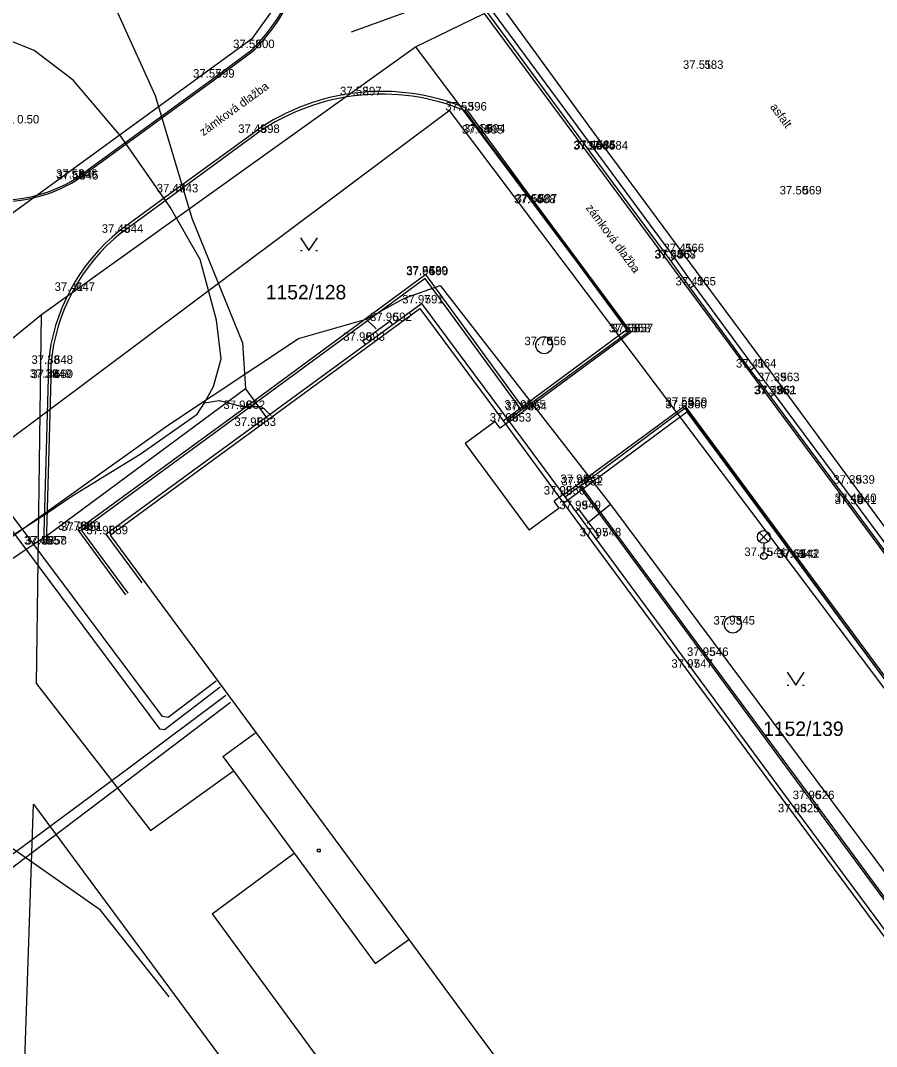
# Model space of a CAD drawing. Extents: x -609709 to -609357, y -1051535 to -1051131.
# Drawn here: x -609595.44 to -609570.23, y -1051331.13 to -1051300.92 of the extents above; entities that cross this region are included whole.
import ezdxf

# ---------------------------------------------------------------- set-up
doc = ezdxf.new("R2010")
doc.units = 0
for name, color, linetype in [('Vrstva 1', 7, 'Continuous'), ('Vrstva 10', 7, 'Continuous'), ('Vrstva 12', 7, 'Continuous'), ('Vrstva 15', 7, 'Continuous'), ('Vrstva 18', 7, 'Continuous'), ('Vrstva 19', 7, 'Continuous'), ('Vrstva 2', 7, 'Continuous'), ('Vrstva 3', 7, 'Continuous'), ('Vrstva 4', 7, 'Continuous'), ('Vrstva 5', 7, 'Continuous'), ('Vrstva 7', 7, 'Continuous'), ('Vrstva 9', 7, 'Continuous')]:
    doc.layers.add(name, color=color, linetype=linetype)

msp = doc.modelspace()

# ---------------------------------------------------------------- linework, layer by layer
at = {"layer": 'Vrstva 1'}
for p, q in [((-609588.61, -1051301.73), (-609588.61, -1051301.73)), ((-609575.39, -1051302.34), (-609575.39, -1051302.34)), ((-609589.79, -1051302.6), (-609589.79, -1051302.6)), ((-609585.46, -1051303.12), (-609585.46, -1051303.12)), ((-609582.36, -1051303.57), (-609582.36, -1051303.57)), ((-609588.46, -1051304.23), (-609588.46, -1051304.23)), ((-609581.87, -1051304.25), (-609581.87, -1051304.25)), ((-609581.81, -1051304.22), (-609581.81, -1051304.22)), ((-609578.58, -1051304.72), (-609578.58, -1051304.72)), ((-609578.56, -1051304.7), (-609578.56, -1051304.7)), ((-609578.2, -1051304.72), (-609578.2, -1051304.72)), ((-609593.83, -1051305.55), (-609593.83, -1051305.55)), ((-609593.8, -1051305.6), (-609593.8, -1051305.6)), ((-609590.86, -1051305.98), (-609590.86, -1051305.98)), ((-609572.5, -1051306.04), (-609572.5, -1051306.04)), ((-609580.33, -1051306.3), (-609580.33, -1051306.3)), ((-609580.29, -1051306.28), (-609580.29, -1051306.28)), ((-609592.48, -1051307.17), (-609592.48, -1051307.17)), ((-609576.2, -1051307.93), (-609576.2, -1051307.93)), ((-609576.18, -1051307.92), (-609576.18, -1051307.92)), ((-609575.96, -1051307.74), (-609575.96, -1051307.74)), ((-609583.51, -1051308.4), (-609583.51, -1051308.4)), ((-609583.5, -1051308.42), (-609583.5, -1051308.42)), ((-609593.9, -1051308.88), (-609593.9, -1051308.88)), ((-609575.61, -1051308.72), (-609575.61, -1051308.72)), ((-609583.63, -1051309.25), (-609583.63, -1051309.25)), ((-609584.57, -1051309.77), (-609584.57, -1051309.77)), ((-609577.54, -1051310.1), (-609577.54, -1051310.1)), ((-609577.46, -1051310.1), (-609577.46, -1051310.1)), ((-609585.36, -1051310.35), (-609585.36, -1051310.35)), ((-609580.02, -1051310.48), (-609580.02, -1051310.48)), ((-609594.55, -1051311.03), (-609594.55, -1051311.03)), ((-609573.83, -1051311.14), (-609573.83, -1051311.14)), ((-609594.6, -1051311.44), (-609594.6, -1051311.44)), ((-609594.55, -1051311.45), (-609594.55, -1051311.45)), ((-609573.15, -1051311.54), (-609573.15, -1051311.54)), ((-609573.27, -1051311.93), (-609573.27, -1051311.93)), ((-609573.24, -1051311.92), (-609573.24, -1051311.92)), ((-609588.89, -1051312.36), (-609588.89, -1051312.36)), ((-609580.62, -1051312.35), (-609580.62, -1051312.35)), ((-609580.59, -1051312.4), (-609580.59, -1051312.4)), ((-609575.88, -1051312.34), (-609575.88, -1051312.34)), ((-609575.87, -1051312.27), (-609575.87, -1051312.27)), ((-609581.05, -1051312.73), (-609581.05, -1051312.73)), ((-609588.57, -1051312.86), (-609588.57, -1051312.86)), ((-609578.97, -1051314.54), (-609578.97, -1051314.54)), ((-609578.94, -1051314.61), (-609578.94, -1051314.61)), ((-609570.93, -1051314.56), (-609570.93, -1051314.56)), ((-609579.46, -1051314.88), (-609579.46, -1051314.88)), ((-609570.88, -1051315.1), (-609570.88, -1051315.1)), ((-609570.88, -1051315.16), (-609570.88, -1051315.16)), ((-609579, -1051315.31), (-609579, -1051315.31)), ((-609593.76, -1051315.92), (-609593.76, -1051315.92)), ((-609593.68, -1051315.95), (-609593.68, -1051315.95)), ((-609592.93, -1051316.05), (-609592.93, -1051316.05)), ((-609578.4, -1051316.11), (-609578.4, -1051316.11)), ((-609594.77, -1051316.35), (-609594.77, -1051316.35)), ((-609594.73, -1051316.35), (-609594.73, -1051316.35)), ((-609573.55, -1051316.69), (-609573.55, -1051316.69)), ((-609572.62, -1051316.75), (-609572.62, -1051316.75)), ((-609572.56, -1051316.74), (-609572.56, -1051316.74)), ((-609574.46, -1051318.71), (-609574.46, -1051318.71)), ((-609575.24, -1051319.63), (-609575.24, -1051319.63)), ((-609575.7, -1051319.98), (-609575.7, -1051319.98)), ((-609572.12, -1051323.85), (-609572.12, -1051323.85)), ((-609572.56, -1051324.24), (-609572.56, -1051324.24))]:
    msp.add_line(p, q, dxfattribs=at)
at = {"layer": 'Vrstva 10'}
for p, q in [((-609588.6, -1051301.43), (-609587.27, -1051299.57)), ((-609583.81, -1051301.69), (-609581.79, -1051300.71)), ((-609581.79, -1051300.71), (-609506.66, -1051402.14)), ((-609597.12, -1051307.63), (-609588.6, -1051301.43)), ((-609594.83, -1051309.58), (-609583.81, -1051301.69)), ((-609583.81, -1051301.69), (-609577.57, -1051310.01)), ((-609587.2, -1051307.315), (-609586.95, -1051307.69)), ((-609586.95, -1051307.69), (-609586.7, -1051307.315)), ((-609587.2, -1051307.69), (-609587.15, -1051307.69)), ((-609586.75, -1051307.69), (-609586.7, -1051307.69)), ((-609592.8, -1051316.08), (-609583.68, -1051309.4)), ((-609583.68, -1051309.4), (-609581.23, -1051312.71)), ((-609596.25, -1051310.74), (-609594.83, -1051309.58)), ((-609594.97, -1051320.45), (-609594.83, -1051309.58)), ((-609581.23, -1051312.71), (-609577.57, -1051310.01)), ((-609579.45, -1051315.13), (-609575.82, -1051312.44)), ((-609575.82, -1051312.44), (-609562.6, -1051330.34)), ((-609581.23, -1051312.71), (-609579.45, -1051315.13)), ((-609579.45, -1051315.13), (-609572.88, -1051324.02)), ((-609592.8, -1051316.08), (-609588.51, -1051321.89)), ((-609572.86, -1051320.115), (-609572.61, -1051320.49)), ((-609572.61, -1051320.49), (-609572.36, -1051320.115)), ((-609594.97, -1051320.45), (-609591.62, -1051324.77)), ((-609572.86, -1051320.49), (-609572.81, -1051320.49)), ((-609572.41, -1051320.49), (-609572.36, -1051320.49)), ((-609589.49, -1051322.59), (-609588.51, -1051321.89)), ((-609588.51, -1051321.89), (-609584.01, -1051327.98)), ((-609589.49, -1051322.59), (-609589.17, -1051323.02)), ((-609591.62, -1051324.77), (-609589.17, -1051323.02)), ((-609589.17, -1051323.02), (-609587.38, -1051325.44)), ((-609597.16, -1051385.07), (-609595.06, -1051324)), ((-609595.06, -1051324), (-609556.61, -1051376.01)), ((-609572.88, -1051324.02), (-609566.22, -1051333.03)), ((-609589.8, -1051327.23), (-609587.38, -1051325.44)), ((-609587.38, -1051325.44), (-609585, -1051328.69)), ((-609586.695, -1051325.325), (-609586.62, -1051325.325)), ((-609586.695, -1051325.4), (-609586.695, -1051325.325)), ((-609586.62, -1051325.4), (-609586.695, -1051325.4)), ((-609586.62, -1051325.325), (-609586.62, -1051325.4)), ((-609589.8, -1051327.23), (-609580.95, -1051339.28)), ((-609585, -1051328.69), (-609584.01, -1051327.98)), ((-609584.01, -1051327.98), (-609581.99, -1051330.72)), ((-609581.99, -1051330.72), (-609577.82, -1051336.36))]:
    msp.add_line(p, q, dxfattribs=at)
at = {"layer": 'Vrstva 12'}
for points in [[(-609615.546, -1051325.052), (-609614.108, -1051326.974), (-609589.099, -1051308.266), (-609582.815, -1051303.565), (-609514.844, -1051393.856), (-609499.807, -1051382.785), (-609467.693, -1051377.467)], [(-609585.26, -1051309.71), (-609584.13, -1051309.1), (-609583.08, -1051308.72), (-609578.07, -1051315.17), (-609578.752, -1051315.732)], [(-609611.146, -1051321.543), (-609608.58, -1051322.92), (-609606.77, -1051324.03), (-609605.35, -1051324.21), (-609598.98, -1051319.18), (-609597.27, -1051317.23), (-609591.09, -1051312.83), (-609587.26, -1051310.28), (-609585.26, -1051309.71), (-609584.965, -1051309.999)], [(-609578.07, -1051315.17), (-609567.26, -1051329.65), (-609568.072, -1051330.196)]]:
    msp.add_lwpolyline(points, dxfattribs=at)
at = {"layer": 'Vrstva 15'}
for points in [[(-609590.03, -1051312.18), (-609589.76, -1051311.7), (-609589.53, -1051310.88), (-609589.67, -1051309.74), (-609590.15, -1051307.96), (-609591.04, -1051306.42), (-609592.5, -1051304.31), (-609593.89, -1051302.67), (-609595.04, -1051301.8), (-609596.35, -1051301.28), (-609597.56, -1051301.3), (-609599.65, -1051302.04), (-609600.19, -1051302.19), (-609606.15, -1051303.02), (-609606.65, -1051303), (-609609.43, -1051302.64), (-609610.87, -1051301.83), (-609612.03, -1051300.58), (-609613.35, -1051299.02), (-609614.15, -1051297.61), (-609615.07, -1051296.33), (-609616.17, -1051296.89)], [(-609613.57, -1051297.39), (-609610.53, -1051300.86), (-609606.14, -1051302.33), (-609601.51, -1051301.54), (-609595.96, -1051298.44), (-609593.36, -1051298.96), (-609591.48, -1051303.13), (-609590.4, -1051306.74), (-609588.91, -1051310.41), (-609588.82, -1051311.77), (-609588.19, -1051312.627)], [(-609588.82, -1051311.77), (-609594.6, -1051316.05), (-609596.4, -1051317.24), (-609597.23, -1051322.04), (-609597.58, -1051330.03), (-609597.74, -1051335.22)], [(-609591.07, -1051329.67), (-609593.09, -1051327.12), (-609596.69, -1051324.61), (-609597.37, -1051324.04), (-609598.02, -1051322.6), (-609598.17, -1051321.64), (-609597.8, -1051319.16), (-609597.17, -1051317.27), (-609596.76, -1051316.77), (-609594.67, -1051315.43), (-609593.9, -1051314.91), (-609591.92, -1051313.69), (-609590.24, -1051312.51), (-609590.03, -1051312.18), (-609589.59, -1051312.11), (-609588.92, -1051312.29), (-609588.35, -1051312.29), (-609588.06, -1051312.55)]]:
    msp.add_lwpolyline(points, dxfattribs=at)
at = {"layer": 'Vrstva 18'}
msp.add_lwpolyline([(-609582.89, -1051300.23), (-609585.708, -1051301.258)], dxfattribs=at)
at = {"layer": 'Vrstva 19'}
for points in [[(-609589.68, -1051320.38), (-609591.1, -1051321.45), (-609591.26, -1051321.42), (-609595.66, -1051315.54), (-609599.29, -1051310.59), (-609603.57, -1051304.6), (-609603.53, -1051304.45), (-609597.5, -1051300.05), (-609589.44, -1051294.18), (-609579.1, -1051286.55), (-609565.69, -1051276.62), (-609561.84, -1051273.9), (-609561.08, -1051273.38), (-609561.07, -1051273.26), (-609565.31, -1051267.81), (-609569, -1051263.05), (-609568.98, -1051262.9), (-609566.12, -1051260.7)], [(-609561.81, -1051273.58), (-609564.02, -1051275.2), (-609565.73, -1051276.44), (-609579.25, -1051286.33), (-609589.6, -1051294), (-609597.83, -1051299.97), (-609603.9, -1051304.33), (-609603.93, -1051304.5), (-609599.56, -1051310.67), (-609595.87, -1051315.71), (-609591.35, -1051321.78), (-609591.2, -1051321.8), (-609589.56, -1051320.54)], [(-609589.4, -1051320.8), (-609592.21, -1051322.91), (-609598.22, -1051327.36), (-609602.54, -1051330.5), (-609608.92, -1051329.35), (-609617.28, -1051327.84), (-609624.2, -1051326.53), (-609628.88, -1051319.66)], [(-609629.15, -1051319.84), (-609624.31, -1051326.87), (-609617.38, -1051328.14), (-609608.98, -1051329.67), (-609602.4, -1051330.86), (-609598.06, -1051327.65), (-609592.07, -1051323.12), (-609589.26, -1051320.99)]]:
    msp.add_lwpolyline(points, dxfattribs=at)
at = {"layer": 'Vrstva 4'}
for p, q in [((-609575.28, -1051319.66), (-609578.98, -1051314.64)), ((-609593.648, -1051315.937), (-609592.287, -1051317.781)), ((-609572.16, -1051323.88), (-609575.28, -1051319.66)), ((-609569.24, -1051327.85), (-609572.16, -1051323.88))]:
    msp.add_line(p, q, dxfattribs=at)
for points in [[(-609569.78, -1051291.945), (-609575.052, -1051295.767), (-609578.513, -1051298.267), (-609581.715, -1051300.651), (-609578.673, -1051304.783), (-609576.293, -1051308.002), (-609575.723, -1051308.802), (-609573.942, -1051311.224), (-609573.352, -1051312.004), (-609570.993, -1051315.183), (-609567.262, -1051320.233), (-609564.292, -1051324.224), (-609561.303, -1051328.252), (-609560.734, -1051329.062), (-609558.952, -1051331.474)], [(-609569.81, -1051292.14), (-609574.97, -1051295.88), (-609578.43, -1051298.38), (-609581.52, -1051300.68), (-609578.56, -1051304.7), (-609576.18, -1051307.92), (-609575.61, -1051308.72), (-609573.83, -1051311.14), (-609573.24, -1051311.92), (-609570.88, -1051315.1), (-609567.15, -1051320.15), (-609564.18, -1051324.14), (-609561.19, -1051328.17), (-609560.62, -1051328.98), (-609558.84, -1051331.39)], [(-609581.29, -1051300.49), (-609578.2, -1051304.72), (-609575.96, -1051307.74), (-609573.15, -1051311.54), (-609570.93, -1051314.56), (-609567.02, -1051319.88), (-609560.65, -1051328.46), (-609558.43, -1051331.45), (-609556.52, -1051334.05), (-609554.94, -1051336.21), (-609551.65, -1051340.58), (-609547.88, -1051345.71), (-609545.37, -1051349.12), (-609543.12, -1051352.14), (-609541.57, -1051354.24), (-609540.598, -1051355.492)], [(-609593.811, -1051305.573), (-609589.772, -1051302.624), (-609588.59, -1051301.753)], [(-609593.783, -1051305.615), (-609589.743, -1051302.665), (-609588.558, -1051301.791)], [(-609582.36, -1051303.57), (-609582.305, -1051303.53)], [(-609582.36, -1051303.57), (-609581.87, -1051304.25), (-609580.33, -1051306.3), (-609577.54, -1051310.1), (-609580.62, -1051312.35)], [(-609581.81, -1051304.22), (-609582.33, -1051303.496)], [(-609592.527, -1051307.106), (-609590.907, -1051305.915), (-609588.507, -1051304.165)], [(-609592.48, -1051307.17), (-609590.86, -1051305.98), (-609588.46, -1051304.23)], [(-609581.81, -1051304.22), (-609581.863, -1051304.26)], [(-609577.46, -1051310.1), (-609580.29, -1051306.28), (-609581.81, -1051304.22)], [(-609576.18, -1051307.92), (-609576.293, -1051308.002)], [(-609580.62, -1051312.35), (-609583.51, -1051308.4), (-609588.89, -1051312.36), (-609593.76, -1051315.92)], [(-609580.685, -1051312.397), (-609583.527, -1051308.512), (-609588.843, -1051312.425), (-609593.648, -1051315.937)], [(-609575.61, -1051308.72), (-609575.723, -1051308.802)], [(-609577.46, -1051310.1), (-609580.59, -1051312.4)], [(-609594.63, -1051311.023), (-609594.63, -1051311.45), (-609594.77, -1051316.35)], [(-609594.55, -1051311.03), (-609594.55, -1051311.45)], [(-609573.83, -1051311.14), (-609573.942, -1051311.224)], [(-609594.55, -1051311.45), (-609594.69, -1051316.351)], [(-609573.24, -1051311.92), (-609573.352, -1051312.004)], [(-609580.685, -1051312.397), (-609581.08, -1051312.69)], [(-609580.59, -1051312.4), (-609581.045, -1051312.737)], [(-609562.5, -1051330.33), (-609566.03, -1051325.54), (-609569.04, -1051321.5), (-609572.56, -1051316.74), (-609575.87, -1051312.27), (-609578.97, -1051314.54)], [(-609578.94, -1051314.61), (-609575.88, -1051312.34), (-609572.62, -1051316.75), (-609569.1, -1051321.53), (-609566.09, -1051325.58), (-609562.57, -1051330.32), (-609565.07, -1051332.2), (-609565.55, -1051331.51), (-609566.15, -1051331.94)], [(-609578.97, -1051314.54), (-609579.45, -1051314.894)], [(-609578.98, -1051314.64), (-609579.406, -1051314.953)], [(-609566.15, -1051331.94), (-609569.2, -1051327.82), (-609572.12, -1051323.85), (-609575.24, -1051319.63), (-609578.94, -1051314.61)], [(-609593.76, -1051315.92), (-609592.351, -1051317.828)]]:
    msp.add_lwpolyline(points, dxfattribs=at)
for centre, radius, start, end in [((-609592.522, -1051297.865), 5.529, 315.3278, 3.0577), ((-609592.522, -1051297.865), 5.579, 315.2876, 3.0998), ((-609584.804, -1051309.502), 6.496, 67.6113, 124.7391), ((-609584.804, -1051309.502), 6.416, 67.6113, 124.7391), ((-609596.044, -1051301.93), 4.323, 227.7545, 301.5297), ((-609596.044, -1051301.93), 4.273, 227.8165, 301.5028), ((-609588.943, -1051311.552), 5.711, 128.9116, 174.6818), ((-609588.943, -1051311.552), 5.631, 128.9116, 174.6818)]:
    msp.add_arc(centre, radius, start, end, dxfattribs=at)
at = {"layer": 'Vrstva 5'}
for p, q in [((-609573.682, -1051316.26), (-609573.417, -1051315.995)), ((-609573.682, -1051315.995), (-609573.417, -1051316.26)), ((-609573.55, -1051316.315), (-609573.55, -1051316.59))]:
    msp.add_line(p, q, dxfattribs=at)
for centre, radius in [((-609580.02, -1051310.48), 0.25), ((-609573.55, -1051316.127), 0.188), ((-609573.55, -1051316.69), 0.1), ((-609574.46, -1051318.71), 0.25)]:
    msp.add_circle(centre, radius, dxfattribs=at)
at = {"layer": 'Vrstva 9'}
for points in [[(-609592.93, -1051316.05), (-609583.63, -1051309.25), (-609581.05, -1051312.73)], [(-609585.281, -1051310.457), (-609585.36, -1051310.35), (-609584.57, -1051309.77), (-609584.49, -1051309.879)], [(-609581.464, -1051312.724), (-609582.35, -1051313.376)], [(-609581.316, -1051312.926), (-609581.464, -1051312.724)], [(-609581.05, -1051312.73), (-609581.316, -1051312.926)], [(-609581.05, -1051312.73), (-609579.46, -1051314.88)], [(-609582.35, -1051313.376), (-609580.464, -1051315.929)], [(-609579.46, -1051314.88), (-609579.726, -1051315.076)], [(-609579.46, -1051314.88), (-609575.7, -1051319.98), (-609572.56, -1051324.24), (-609569.69, -1051328.11), (-609566.11, -1051332.97)], [(-609579.578, -1051315.277), (-609579.726, -1051315.076)], [(-609579.578, -1051315.277), (-609580.464, -1051315.929)], [(-609578.499, -1051316.183), (-609578.4, -1051316.11), (-609579, -1051315.31), (-609579.093, -1051315.378)], [(-609592.93, -1051316.05), (-609591.873, -1051317.482)]]:
    msp.add_lwpolyline(points, dxfattribs=at)

# ---------------------------------------------------------------- texts
at = {"layer": 'Vrstva 10'}
for s, p in [('1152/128', (-609588.22, -1051309.13)), ('1152/139', (-609573.57, -1051321.99))]:
    msp.add_text(s, height=0.425, dxfattribs=at).set_placement(p)
at = {"layer": 'Vrstva 2'}
for s, p in [(' 600', (-609588.61, -1051301.73)), (' 583', (-609575.39, -1051302.34)), (' 599', (-609589.79, -1051302.6)), (' 597', (-609585.46, -1051303.12)), (' 596', (-609582.36, -1051303.57)), (' 598', (-609588.46, -1051304.23)), (' 595', (-609581.87, -1051304.25)), (' 594', (-609581.81, -1051304.22)), (' 586', (-609578.58, -1051304.72)), (' 585', (-609578.56, -1051304.7)), (' 584', (-609578.2, -1051304.72)), (' 646', (-609593.83, -1051305.55)), (' 645', (-609593.8, -1051305.6)), (' 643', (-609590.86, -1051305.98)), (' 569', (-609572.5, -1051306.04)), (' 588', (-609580.33, -1051306.3)), (' 587', (-609580.29, -1051306.28)), (' 644', (-609592.48, -1051307.17)), (' 568', (-609576.2, -1051307.93)), (' 567', (-609576.18, -1051307.92)), (' 566', (-609575.96, -1051307.74)), (' 589', (-609583.51, -1051308.4)), (' 590', (-609583.5, -1051308.42)), (' 647', (-609593.9, -1051308.88)), (' 565', (-609575.61, -1051308.72)), (' 591', (-609583.63, -1051309.25)), (' 592', (-609584.57, -1051309.77)), (' 593', (-609585.36, -1051310.35)), (' 558', (-609577.54, -1051310.1)), (' 557', (-609577.46, -1051310.1)), (' 556', (-609580.02, -1051310.48)), (' 648', (-609594.55, -1051311.03)), (' 564', (-609573.83, -1051311.14)), (' 649', (-609594.6, -1051311.44)), (' 650', (-609594.55, -1051311.45)), (' 563', (-609573.15, -1051311.54)), (' 562', (-609573.27, -1051311.93)), (' 561', (-609573.24, -1051311.92)), (' 662', (-609588.89, -1051312.36)), (' 555', (-609580.62, -1051312.35)), (' 554', (-609580.59, -1051312.4)), (' 560', (-609575.88, -1051312.34)), (' 559', (-609575.87, -1051312.27)), (' 553', (-609581.05, -1051312.73)), (' 663', (-609588.57, -1051312.86)), (' 551', (-609578.97, -1051314.54)), (' 552', (-609578.94, -1051314.61)), (' 539', (-609570.93, -1051314.56)), (' 550', (-609579.46, -1051314.88)), (' 540', (-609570.88, -1051315.1)), (' 541', (-609570.88, -1051315.16)), (' 549', (-609579, -1051315.31)), (' 660', (-609593.76, -1051315.92)), (' 661', (-609593.68, -1051315.95)), (' 659', (-609592.93, -1051316.05)), (' 548', (-609578.4, -1051316.11)), (' 657', (-609594.77, -1051316.35)), (' 658', (-609594.73, -1051316.35)), (' 544', (-609573.55, -1051316.69)), (' 543', (-609572.62, -1051316.75)), (' 542', (-609572.56, -1051316.74)), (' 545', (-609574.46, -1051318.71)), (' 546', (-609575.24, -1051319.63)), (' 547', (-609575.7, -1051319.98)), (' 526', (-609572.12, -1051323.85)), (' 525', (-609572.56, -1051324.24))]:
    msp.add_text(s, height=0.25, dxfattribs=at).set_placement(p)
at = {"layer": 'Vrstva 3'}
for s, p in [('37.58', (-609589.183, -1051301.73)), ('37.51', (-609575.932, -1051302.34)), ('37.57', (-609590.363, -1051302.6)), ('37.52', (-609586.033, -1051303.12)), ('37.53', (-609582.933, -1051303.57)), ('37.49', (-609589.033, -1051304.23)), ('37.64', (-609582.443, -1051304.25)), ('37.58', (-609582.383, -1051304.22)), ('37.56', (-609579.159, -1051304.72)), ('37.44', (-609579.133, -1051304.7)), ('37.44', (-609578.773, -1051304.72)), ('37.53', (-609594.403, -1051305.55)), ('37.50', (-609594.383, -1051305.6)), ('37.47', (-609591.433, -1051305.98)), ('37.50', (-609573.083, -1051306.04)), ('37.64', (-609580.903, -1051306.3)), ('37.58', (-609580.863, -1051306.28)), ('37.45', (-609593.053, -1051307.17)), ('37.54', (-609576.773, -1051307.93)), ('37.43', (-609576.753, -1051307.92)), ('37.41', (-609576.502, -1051307.74)), ('37.84', (-609584.083, -1051308.4)), ('37.96', (-609584.079, -1051308.42)), ('37.41', (-609594.442, -1051308.88)), ('37.41', (-609576.152, -1051308.72)), ('37.97', (-609584.203, -1051309.25)), ('37.96', (-609585.149, -1051309.77)), ('37.96', (-609585.939, -1051310.35)), ('37.63', (-609578.113, -1051310.1)), ('37.58', (-609578.033, -1051310.1)), ('37.70', (-609580.603, -1051310.48)), ('37.38', (-609595.123, -1051311.03)), ('37.41', (-609574.372, -1051311.14)), ('37.39', (-609595.173, -1051311.44)), ('37.44', (-609595.123, -1051311.45)), ('37.39', (-609573.723, -1051311.54)), ('37.53', (-609573.843, -1051311.93)), ('37.42', (-609573.813, -1051311.92)), ('37.96', (-609589.469, -1051312.36)), ('37.95', (-609581.193, -1051312.35)), ('37.93', (-609581.163, -1051312.4)), ('37.63', (-609576.453, -1051312.34)), ('37.58', (-609576.443, -1051312.27)), ('37.99', (-609581.623, -1051312.73)), ('37.95', (-609589.143, -1051312.86)), ('37.94', (-609579.543, -1051314.54)), ('37.97', (-609579.513, -1051314.61)), ('37.39', (-609571.503, -1051314.56)), ('37.99', (-609580.033, -1051314.88)), ('37.40', (-609571.463, -1051315.1)), ('37.50', (-609571.463, -1051315.16)), ('37.99', (-609579.573, -1051315.31)), ('37.76', (-609594.339, -1051315.92)), ('37.94', (-609594.253, -1051315.95)), ('37.95', (-609593.503, -1051316.05)), ('37.97', (-609578.973, -1051316.11)), ('37.45', (-609595.343, -1051316.35)), ('37.52', (-609595.303, -1051316.35)), ('37.75', (-609574.123, -1051316.69)), ('37.61', (-609573.162, -1051316.75)), ('37.54', (-609573.133, -1051316.74)), ('37.93', (-609575.033, -1051318.71)), ('37.95', (-609575.813, -1051319.63)), ('37.97', (-609576.273, -1051319.98)), ('37.96', (-609572.699, -1051323.85)), ('37.98', (-609573.133, -1051324.24))]:
    msp.add_text(s, height=0.25, dxfattribs=at).set_placement(p)
at = {"layer": 'Vrstva 4'}
for s, rotation, p in [('zámková dlažba', 36.0983, (-609590.058, -1051304.33)), ('asfalt', 306.5651, (-609573.376, -1051303.468)), ('zámková dlažba', 306.5324, (-609578.807, -1051306.439))]:
    msp.add_text(s, height=0.25, rotation=rotation, dxfattribs=at).set_placement(p)
at = {"layer": 'Vrstva 7'}
msp.add_text('sakura 0.50', height=0.25, dxfattribs=at).set_placement((-609596.64, -1051303.95))

doc.saveas('drawing.dxf')
